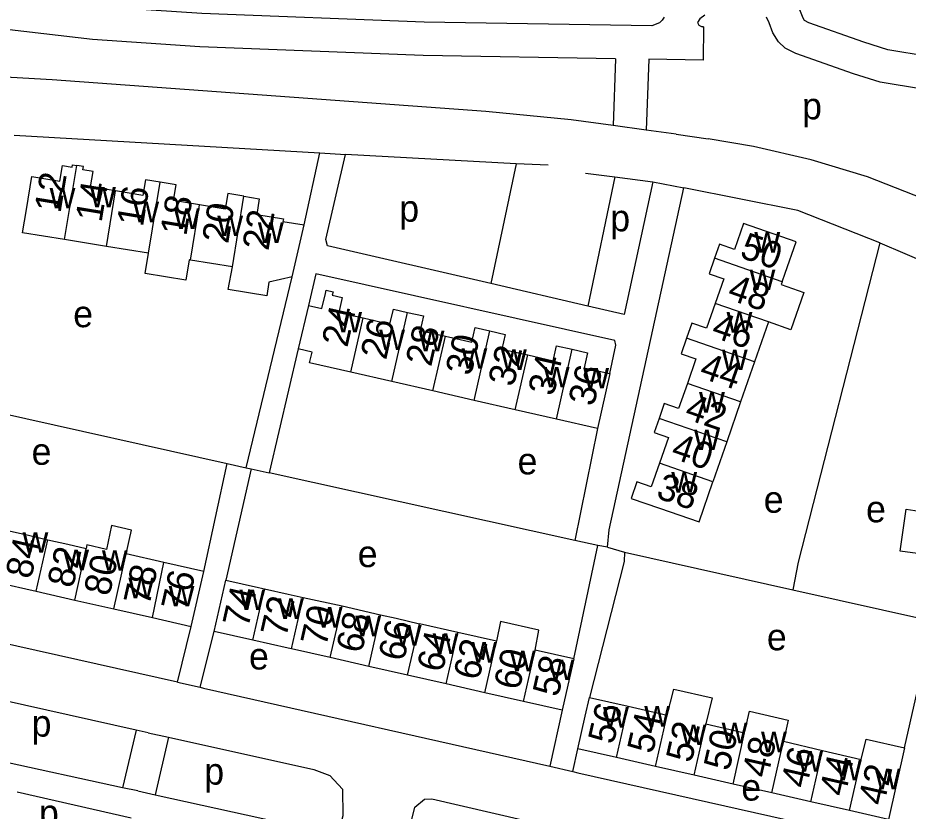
# Model space of a CAD drawing. Extents: x 163012 to 165277, y 382513 to 383987.
# Drawn here: x 163959.5 to 164093, y 383584.2 to 383703.3 of the extents above; entities that cross this region are included whole.
import ezdxf

# ---------------------------------------------------------------- set-up
doc = ezdxf.new("R2010")
doc.units = 0
for name, color, linetype in [('BLT_Basislijn', 7, 'Continuous'), ('BLT_Bebouwing', 7, 'Continuous'), ('BLT_Centroide', 7, 'Continuous'), ('BLT_Huisnummer', 7, 'Continuous'), ('BLT_Huisnummer_ tussenligend', 7, 'Continuous'), ('BLT_Onderverdeling_panden', 7, 'Continuous')]:
    doc.layers.add(name, color=color, linetype=linetype)

msp = doc.modelspace()

# ---------------------------------------------------------------- linework, layer by layer
at = {"layer": 'BLT_Basislijn'}
for p, q in [((164049.11, 383697.12), (164048.75, 383687.09)), ((164054.11, 383697.04), (164053.73, 383686.41)), ((163958.91, 383685.64), (164004.75, 383682.98)), ((164058.22, 383685.8), (164063.03, 383685.1)), ((164002.44, 383672.19), (164004.75, 383682.98)), ((164004.75, 383682.98), (164008.61, 383682.77)), ((164034.21, 383681.36), (164008.61, 383682.77)), ((164034.21, 383681.36), (164030.43, 383663.38)), ((164039.04, 383681.14), (164034.21, 383681.36)), ((164044.6, 383679.94), (164049.04, 383679.41)), ((164049.04, 383679.41), (164044.95, 383659.98)), ((164049.04, 383679.41), (164054.72, 383678.64)), ((164054.72, 383678.64), (164059.35, 383677.77)), ((163993.71, 383635.75), (164000.64, 383664.42)), ((164001.54, 383653.62), (163997.16, 383634.98)), ((163949.39, 383645.66), (163990.87, 383636.39)), ((164046.43, 383641.67), (164043.01, 383624.82)), ((163987.34, 383620.21), (163990.87, 383636.39)), ((163990.87, 383636.39), (163993.71, 383635.75)), ((163993.71, 383635.75), (163994.47, 383635.58)), ((163994.47, 383635.58), (163990.67, 383618.91)), ((163994.47, 383635.58), (163997.16, 383634.98)), ((164043.01, 383624.82), (163997.16, 383634.98)), ((164042.85, 383607.09), (164046.47, 383624.08)), ((164046.47, 383624.08), (164043.01, 383624.82)), ((164047.9, 383623.85), (164046.47, 383624.08)), ((164047.9, 383623.85), (164050.45, 383623.1)), ((164050.45, 383623.1), (164075.73, 383617.42)), ((164075.73, 383617.42), (164096.74, 383612.74)), ((163983.4, 383603.59), (163931.33, 383615.29)), ((163983.4, 383603.59), (163985.47, 383611.96)), ((164092.49, 383593.72), (164096.74, 383612.74)), ((163986.8, 383602.82), (163988.93, 383611.21)), ((163983.4, 383603.59), (163986.8, 383602.82)), ((164041.1, 383599.37), (164039.27, 383590.97)), ((163977.2, 383596.4), (163975.18, 383587.76)), ((163979.01, 383596), (163977.2, 383596.4)), ((163979.01, 383596), (163982.08, 383595.32)), ((163982.08, 383595.32), (163980.07, 383586.7)), ((163975.18, 383587.76), (163947.84, 383593.68)), ((164042.72, 383590.17), (164043.46, 383593.59)), ((164039.27, 383590.97), (164042.72, 383590.17)), ((163977.48, 383587.27), (163975.18, 383587.76)), ((163976.48, 383583.2), (163959.34, 383587.1)), ((163977.48, 383587.27), (163980.07, 383586.7)), ((163980.07, 383586.7), (164007.45, 383580.69))]:
    msp.add_line(p, q, dxfattribs=at)
for points in [[(164054.55, 383702.03), (164020.4, 383702.59), (163987.05, 383703.91), (163971.11, 383704.98), (163958.98, 383706.41), (163943.65, 383709.26), (163932.2, 383712.28), (163917.98, 383717), (163900.12, 383723.82), (163877.39, 383733.06), (163861.41, 383706.02), (163857.55, 383709.28)], [(164049.11, 383697.12), (164020.26, 383697.6), (163986.78, 383698.92), (163970.65, 383700), (163958.23, 383701.46), (163942.55, 383704.38), (163930.77, 383707.49), (163916.3, 383712.29), (163898.28, 383719.17), (163879.5, 383726.81), (163866.23, 383704.35), (163866.45, 383700.78)], [(164109.55, 383684.36), (164108.63, 383687.94), (164107.1, 383690.54), (164104.83, 383692.53), (164100.31, 383696.17), (164098.06, 383697.12), (164096, 383697.46), (164089.99, 383698.46), (164086.39, 383699.61), (164078.12, 383702.51), (164077.46, 383702.84), (164077.26, 383703.19), (164076.77, 383704.46)], [(164056.42, 383703.36), (164056.13, 383702.93), (164055.71, 383702.53), (164054.55, 383702.03)], [(164062.54, 383703.67), (164061.77, 383703.11), (164061.42, 383702.54), (164061.62, 383702.14), (164062.1, 383701.91)], [(164104.77, 383682.85), (164103.96, 383686.02), (164103.2, 383687.31), (164101.61, 383688.71), (164097.72, 383691.84), (164096.66, 383692.28), (164095.18, 383692.53), (164088.81, 383693.59), (164084.8, 383694.87), (164076.17, 383697.9), (164074.57, 383698.7), (164073.55, 383699.65), (164072.74, 383700.99), (164072.17, 383702.49), (164071.77, 383703.34)], [(164062.34, 383701.91), (164062.26, 383696.91), (164054.11, 383697.04)], [(164062.34, 383701.91), (164062.1, 383701.91)], [(163964.63, 383693.94), (163940.93, 383695.32), (163908.87, 383698.4), (163883.22, 383699.83), (163871.58, 383700.78), (163866.45, 383700.78)], [(164048.75, 383687.09), (164042.46, 383687.95), (164029.69, 383689.2), (163964.63, 383693.94)], [(164053.73, 383686.41), (164048.75, 383687.09)], [(164058.22, 383685.8), (164053.73, 383686.41)], [(164114.72, 383666.98), (164100.9, 383673.9), (164086.94, 383679.38), (164078.48, 383681.95), (164069.84, 383683.97), (164063.03, 383685.1)], [(164030.43, 383663.38), (164005.91, 383669.06), (164005.67, 383669.98), (164008.61, 383682.77)], [(164054.72, 383678.64), (164050.43, 383658.77), (164044.95, 383659.98)], [(164047.9, 383623.85), (164048.19, 383626.46), (164059.35, 383677.77)], [(164088.79, 383669.5), (164076.46, 383674.34), (164059.35, 383677.77)], [(164088.79, 383669.5), (164076.51, 383621.58), (164075.73, 383617.42)], [(164088.79, 383669.5), (164107.5, 383661.52), (164113.8, 383658.09)], [(164048.29, 383649.88), (164049.19, 383654.17), (164049.03, 383654.84), (164004.18, 383664.85), (164003.06, 383660.1)], [(164044.95, 383659.98), (164030.43, 383663.38)], [(164050.45, 383623.1), (164050.43, 383621.67), (164045.21, 383601.31)], [(163986.8, 383602.82), (163987.32, 383602.7), (164039.27, 383590.97)], [(163977.2, 383596.4), (163953.73, 383601.62), (163952.97, 383601.58), (163951.27, 383601.38), (163949.15, 383599.47), (163947.84, 383593.68)], [(163982.08, 383595.32), (164003.88, 383590.5), (164006.29, 383589.61), (164008.16, 383587.52), (164008.21, 383583.52), (164007.45, 383580.69)], [(164042.72, 383590.17), (164043.47, 383589.99), (164089.56, 383579.66)], [(164017.64, 383579.07), (164019, 383584.82), (164020.49, 383586.05), (164021.55, 383586.07), (164044.65, 383580.76)]]:
    msp.add_lwpolyline(points, dxfattribs=at)
at = {"layer": 'BLT_Bebouwing'}
for p, q in [((164000.64, 383664.42), (164002.44, 383672.19)), ((163972.77, 383668.97), (163966.47, 383669.99)), ((163979.07, 383667.94), (163972.77, 383668.97)), ((163991.66, 383665.88), (163985.36, 383666.91)), ((164003.06, 383660.1), (164001.54, 383653.62)), ((164072.05, 383657.66), (164069.97, 383651.65)), ((164069.97, 383651.65), (164067.89, 383645.65)), ((164015.57, 383648.68), (164009.4, 383650.08)), ((164048.29, 383649.88), (164046.43, 383641.67)), ((164021.74, 383647.28), (164015.57, 383648.68)), ((164027.92, 383645.87), (164021.74, 383647.28)), ((164034.09, 383644.47), (164027.92, 383645.87)), ((164067.89, 383645.65), (164065.82, 383639.64)), ((164040.26, 383643.07), (164034.09, 383644.47)), ((164046.43, 383641.67), (164040.26, 383643.07)), ((164065.82, 383639.64), (164063.74, 383633.64)), ((163981.37, 383621.56), (163975.71, 383622.85)), ((163985.47, 383611.96), (163987.34, 383620.21)), ((163956.39, 383618.55), (163962.21, 383617.23)), ((163988.93, 383611.21), (163990.67, 383618.91)), ((163962.21, 383617.23), (163968.02, 383615.91)), ((163968.02, 383615.91), (163973.84, 383614.59)), ((164002.27, 383616.29), (164008.12, 383615.03)), ((163973.84, 383614.59), (163979.66, 383613.28)), ((164008.12, 383615.03), (164013.89, 383613.7)), ((163979.66, 383613.28), (163985.47, 383611.96)), ((164025.46, 383611.05), (164019.72, 383612.36)), ((163994.73, 383609.89), (163988.93, 383611.21)), ((164031.26, 383609.73), (164025.46, 383611.05)), ((164006.32, 383607.28), (164000.53, 383608.6)), ((164042.85, 383607.09), (164037.06, 383608.41)), ((164012.12, 383605.96), (164006.32, 383607.28)), ((164017.92, 383604.65), (164012.12, 383605.96)), ((164023.71, 383603.33), (164017.92, 383604.65)), ((164029.51, 383602.01), (164023.71, 383603.33)), ((164035.3, 383600.69), (164029.51, 383602.01)), ((164045.21, 383601.31), (164051.04, 383599.99)), ((164041.1, 383599.37), (164035.3, 383600.69)), ((164062.69, 383597.34), (164068.47, 383595.98)), ((164074.34, 383594.72), (164080.16, 383593.36)), ((164049.28, 383592.27), (164043.46, 383593.59)), ((164080.16, 383593.36), (164085.98, 383592.01)), ((164092.49, 383593.72), (164090.05, 383582.99)), ((164055.11, 383590.94), (164049.28, 383592.27)), ((164060.93, 383589.62), (164055.11, 383590.94)), ((164066.75, 383588.29), (164060.93, 383589.62)), ((164072.58, 383586.97), (164066.75, 383588.29)), ((164078.4, 383585.64), (164072.58, 383586.97)), ((164084.23, 383584.32), (164078.4, 383585.64)), ((164090.05, 383582.99), (164084.23, 383584.32))]:
    msp.add_line(p, q, dxfattribs=at)
for points in [[(163966.47, 383669.99), (163960.17, 383671.02), (163960.74, 383674.5), (163961.55, 383679.43), (163965.76, 383678.75), (163966.14, 383681.08), (163967.61, 383680.84), (163967.67, 383681.22), (163968.29, 383681.12)], [(163974.12, 383677.28), (163970.37, 383677.89), (163970.74, 383680.19), (163969.22, 383680.44), (163969.3, 383680.96), (163968.29, 383681.12)], [(163980.81, 383678.61), (163978.61, 383678.97), (163978.22, 383676.61), (163974.12, 383677.28)], [(163986.72, 383675.2), (163982.81, 383675.84), (163983.2, 383678.22), (163980.81, 383678.61)], [(163993.39, 383676.49), (163990.97, 383676.88), (163990.59, 383674.57), (163986.72, 383675.2)], [(163993.39, 383676.49), (163995.69, 383676.11), (163995.3, 383673.75), (163999.3, 383673.1), (163999.24, 383672.71), (164002.44, 383672.19)], [(164074.13, 383663.66), (164074.57, 383664.93), (164076.2, 383669.66), (164068.3, 383672.4), (164066.95, 383668.52), (164064.7, 383669.3), (164063.96, 383667.18)], [(163985.36, 383666.91), (163985.16, 383666.94), (163984.66, 383663.88), (163978.54, 383664.88), (163979.07, 383667.94)], [(164063.96, 383667.18), (164063.16, 383664.86), (164065.35, 383664.1), (164064.08, 383660.41)], [(164000.64, 383664.42), (163997.14, 383663.6), (163996.8, 383661.55), (163991.03, 383662.49), (163991.66, 383665.88)], [(164074.13, 383663.66), (164073.98, 383663.24), (164077.37, 383662.07), (164075.43, 383656.45), (164072.05, 383657.66)], [(164003.06, 383660.1), (164005.08, 383659.63), (164005.6, 383661.89), (164005.71, 383662.39), (164006.75, 383662.15), (164006.64, 383661.66), (164008.13, 383661.32), (164007.62, 383659.06), (164011.25, 383658.23)], [(164064.08, 383660.41), (164062.79, 383656.69), (164060.57, 383657.46), (164059.78, 383655.18)], [(164011.25, 383658.23), (164015.29, 383657.32), (164015.8, 383659.55), (164017.93, 383659.07)], [(164017.93, 383659.07), (164020.33, 383658.53), (164019.83, 383656.34), (164023.61, 383655.48)], [(164023.61, 383655.48), (164027.56, 383654.58), (164028.06, 383656.79), (164030.28, 383656.28)], [(164030.28, 383656.28), (164032.57, 383655.77), (164032.07, 383653.56), (164035.95, 383652.68)], [(164059.78, 383655.18), (164058.98, 383652.86), (164061.17, 383652.1), (164059.9, 383648.41)], [(164009.4, 383650.08), (164003.23, 383651.49), (164003.6, 383653.12), (164001.54, 383653.62)], [(164035.95, 383652.68), (164039.75, 383651.81), (164040.27, 383654.07), (164042.64, 383653.53)], [(164042.64, 383653.53), (164044.91, 383653.01), (164044.4, 383650.77), (164048.29, 383649.88)], [(164059.9, 383648.41), (164058.59, 383644.64), (164056.44, 383645.38), (164055.67, 383643.15)], [(164055.67, 383643.15), (164054.94, 383641.03), (164057.06, 383640.3), (164055.71, 383636.42)], [(164055.71, 383636.42), (164054.49, 383632.88), (164052.34, 383633.62), (164051.49, 383631.16), (164055.74, 383629.68), (164061.66, 383627.64), (164063.74, 383633.64)], [(164094.44, 383622.87), (164091.84, 383623.24), (164092.72, 383629.52), (164095.33, 383629.14)], [(163975.71, 383622.85), (163976.49, 383626.4), (163973.52, 383627.07), (163972.75, 383623.49), (163969.83, 383624.18), (163969.71, 383623.66)], [(163958.15, 383626.3), (163961.05, 383625.62), (163963.96, 383624.96)], [(163963.96, 383624.96), (163966.98, 383624.28), (163969.71, 383623.66)], [(163987.34, 383620.21), (163981.37, 383621.56)], [(163990.67, 383618.91), (163995.55, 383617.81), (163996.47, 383617.6)], [(163996.47, 383617.6), (164000, 383616.8), (164002.27, 383616.29)], [(164013.89, 383613.7), (164016.23, 383613.17), (164019.72, 383612.36)], [(164037.06, 383608.41), (164037.63, 383611.37), (164031.86, 383612.68), (164031.26, 383609.73)], [(164000.53, 383608.6), (164000, 383608.7), (163994.73, 383609.89)], [(164042.85, 383607.09), (164042.21, 383604.25), (164041.1, 383599.37)], [(164056.86, 383598.66), (164057.85, 383602.55), (164063.61, 383601.24), (164062.69, 383597.34)], [(164043.46, 383593.59), (164044.57, 383598.47), (164045.21, 383601.31)], [(164051.04, 383599.99), (164056.86, 383598.66)], [(164068.47, 383595.98), (164069.2, 383599.22), (164075.01, 383597.9), (164074.34, 383594.72)], [(164085.98, 383592.01), (164086.7, 383595.05), (164092.49, 383593.72)]]:
    msp.add_lwpolyline(points, dxfattribs=at)
at = {"layer": 'BLT_Onderverdeling_panden'}
for p, q in [((163966.47, 383669.99), (163968.29, 383681.12)), ((163979.07, 383667.94), (163980.81, 383678.61)), ((163972.77, 383668.97), (163974.12, 383677.28)), ((163991.66, 383665.88), (163993.39, 383676.49)), ((163985.36, 383666.91), (163986.72, 383675.2)), ((164074.13, 383663.66), (164063.96, 383667.18)), ((164072.05, 383657.66), (164064.08, 383660.41)), ((164015.57, 383648.68), (164017.93, 383659.07)), ((164009.4, 383650.08), (164011.25, 383658.23)), ((164027.92, 383645.87), (164030.28, 383656.28)), ((164021.74, 383647.28), (164023.61, 383655.48)), ((164069.97, 383651.65), (164059.78, 383655.18)), ((164040.26, 383643.07), (164042.64, 383653.53)), ((164034.09, 383644.47), (164035.95, 383652.68)), ((164067.89, 383645.65), (164059.9, 383648.41)), ((164065.82, 383639.64), (164055.67, 383643.15)), ((164063.74, 383633.64), (164055.71, 383636.42)), ((163962.21, 383617.23), (163963.96, 383624.96)), ((163968.02, 383615.91), (163969.71, 383623.66)), ((163973.84, 383614.59), (163975.71, 383622.85)), ((163979.66, 383613.28), (163981.37, 383621.56)), ((163994.73, 383609.89), (163996.47, 383617.6)), ((164000.53, 383608.6), (164002.27, 383616.29)), ((164006.32, 383607.28), (164008.12, 383615.03)), ((164012.12, 383605.96), (164013.89, 383613.7)), ((164017.92, 383604.65), (164019.72, 383612.36)), ((164023.71, 383603.33), (164025.46, 383611.05)), ((164029.51, 383602.01), (164031.26, 383609.73)), ((164035.3, 383600.69), (164037.06, 383608.41)), ((164049.28, 383592.27), (164051.04, 383599.99)), ((164055.11, 383590.94), (164056.86, 383598.66)), ((164060.93, 383589.62), (164062.69, 383597.34)), ((164066.75, 383588.29), (164068.47, 383595.98)), ((164072.58, 383586.97), (164074.34, 383594.72)), ((164078.4, 383585.64), (164080.16, 383593.36)), ((164084.23, 383584.32), (164085.98, 383592.01))]:
    msp.add_line(p, q, dxfattribs=at)

# ---------------------------------------------------------------- texts
at = {"layer": 'BLT_Centroide'}
for s, p in [('p', (164077.11, 383688.03)), ('w', (163964.23, 383674.67)), ('w', (163970.3, 383674.81)), ('p', (164016.68, 383672.67)), ('w', (163976.78, 383672.58)), ('w', (163982.89, 383671.58)), ('w', (163989.38, 383670.52)), ('p', (164048.33, 383671.23)), ('w', (163995.48, 383669.48)), ('w', (164069.95, 383668.03)), ('w', (164069.23, 383662.41)), ('e', (163967.77, 383656.84)), ('w', (164007.23, 383656.05)), ('w', (164065.78, 383656.03)), ('w', (164013.67, 383653.41)), ('w', (164019.59, 383653.23)), ('w', (164026.02, 383650.62)), ('w', (164031.94, 383650.44)), ('w', (164065.07, 383650.41)), ('w', (164038.36, 383647.81)), ('w', (164044.28, 383647.66)), ('w', (164061.65, 383644.03)), ('w', (164060.89, 383638.41)), ('e', (163961.53, 383636.2)), ('e', (164034.43, 383634.76)), ('w', (164057.49, 383632.03)), ('e', (164071.35, 383629.01)), ('e', (164086.7, 383627.57)), ('w', (163960.17, 383623.02)), ('e', (164010.45, 383620.85)), ('w', (163966.27, 383620.38)), ('w', (163972.08, 383620.31)), ('w', (163976.05, 383616.19)), ('w', (163982.09, 383614.97)), ('w', (163992.7, 383614.41)), ('w', (163998.5, 383613.09)), ('w', (164004.3, 383611.78)), ('w', (164010.09, 383610.47)), ('w', (164016.16, 383609.08)), ('w', (164021.69, 383607.84)), ('e', (164071.83, 383608.37)), ('w', (164027.48, 383606.53)), ('e', (163994.14, 383605.49)), ('w', (164033.28, 383605.22)), ('w', (164039.08, 383603.89)), ('w', (164047.25, 383596.78)), ('w', (164053.44, 383596.92)), ('p', (163961.53, 383595.42)), ('w', (164058.89, 383594.14)), ('w', (164065.06, 383594.42)), ('w', (164070.95, 383593.08)), ('w', (164076.38, 383590.17)), ('w', (164082.19, 383588.84)), ('p', (163987.43, 383588.22)), ('w', (164088.02, 383587.52)), ('e', (164067.99, 383585.82)), ('p', (163962.63, 383581.99))]:
    msp.add_text(s, height=4, dxfattribs=at).set_placement(p)
at = {"layer": 'BLT_Huisnummer'}
for s, rotation, p in [('12', 80.7331, (163965.86, 383673.86)), ('16', 80.7328, (163978.22, 383671.79)), ('22', 80.7362, (163997.05, 383668.22)), ('50', 340.9164, (164067.59, 383667.36)), ('24', 77.1909, (164008.88, 383653.7)), ('46', 340.9166, (164063.32, 383655.47)), ('28', 77.1888, (164021.46, 383650.81)), ('32', 77.1927, (164033.85, 383647.78)), ('36', 77.1879, (164045.88, 383644.85)), ('42', 340.917, (164059.31, 383643.19)), ('38', 340.9115, (164055.04, 383631.29)), ('84', 77.2438, (163961.45, 383618.93)), ('80', 77.2442, (163973.2, 383616.36)), ('76', 77.2449, (163984.81, 383614.05)), ('74', 77.2173, (163994.02, 383611.61)), ('70', 77.2154, (164005.7, 383608.79)), ('66', 77.214, (164017.38, 383606.58)), ('62', 77.214, (164028.65, 383603.74)), ('58', 77.1866, (164040.52, 383601.24)), ('56', 77.1823, (164048.83, 383594.13)), ('50', 77.1814, (164066.17, 383590.14)), ('46', 77.1832, (164077.77, 383587.54)), ('42', 77.179, (164089.37, 383584.94))]:
    msp.add_text(s, height=4, rotation=rotation, dxfattribs=at).set_placement(p)
at = {"layer": 'BLT_Huisnummer_ tussenligend'}
for s, rotation, p in [('14', 80.7331, (163972.02, 383672.47)), ('18', 80.7328, (163984.73, 383670.42)), ('20', 80.7328, (163991.01, 383669.27)), ('48', 340.9166, (164065.72, 383661.12)), ('26', 77.1909, (164014.7, 383651.82)), ('30', 77.1888, (164027.45, 383649.43)), ('34', 77.1927, (164039.84, 383646.39)), ('44', 340.917, (164061.52, 383649.36)), ('40', 340.9115, (164057.26, 383637.29)), ('82', 77.2442, (163967.73, 383617.57)), ('78', 77.2449, (163979.17, 383614.91)), ('72', 77.2154, (163999.71, 383610.17)), ('68', 77.214, (164011.05, 383607.79)), ('64', 77.214, (164023.17, 383604.93)), ('60', 77.1866, (164034.7, 383602.26)), ('54', 77.1814, (164054.7, 383592.71)), ('52', 77.1814, (164060.52, 383591.36)), ('48', 77.1832, (164071.95, 383589.09)), ('44', 77.179, (164083.55, 383586.3))]:
    msp.add_text(s, height=4, rotation=rotation, dxfattribs=at).set_placement(p)

doc.saveas('drawing.dxf')
